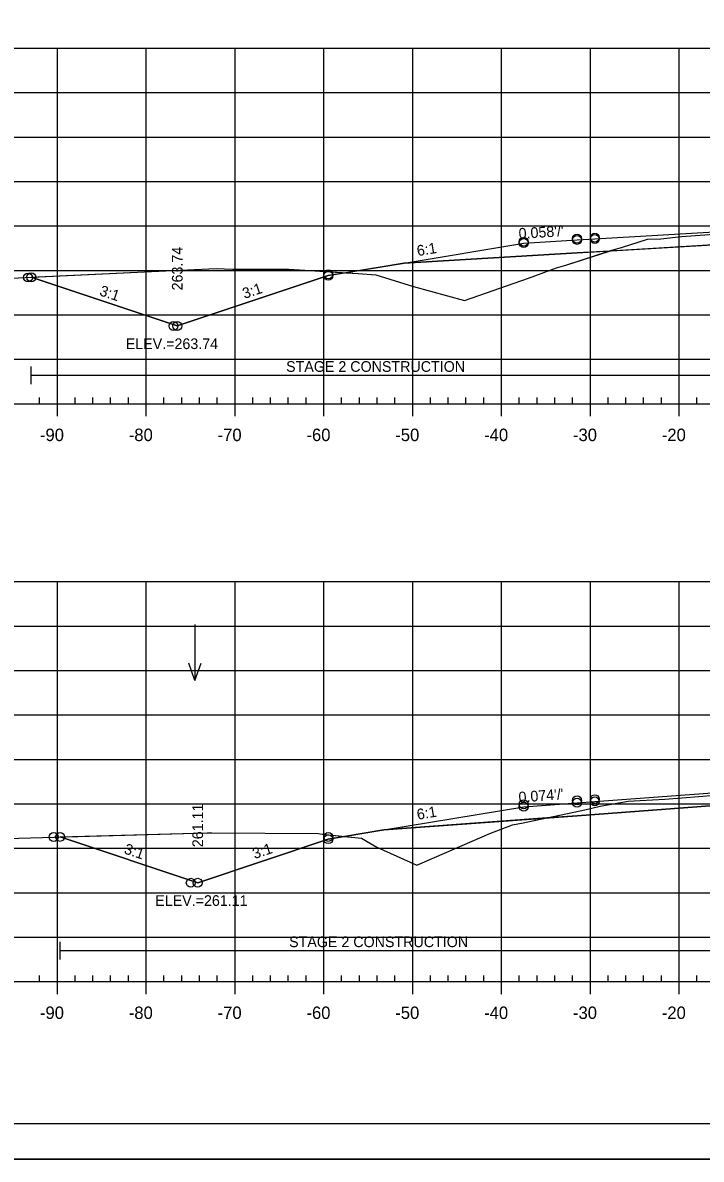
# Model space of a CAD drawing. Extents: x 1365647 to 1367999, y 387113 to 400173.
# Drawn here: x 1365800.2 to 1365876.6, y 399533 to 399660.8 of the extents above; entities that cross this region are included whole.
import ezdxf

# ---------------------------------------------------------------- set-up
doc = ezdxf.new("R2010")
doc.units = 0
for name, color, linetype in [('R_Alt Surface', 7, 'Continuous'), ('R_Axis', 7, 'Continuous'), ('R_Axis Annot', 7, 'Continuous'), ('R_Border', 7, 'Continuous'), ('R_Border Notes', 7, 'Continuous'), ('R_Contours', 7, 'Continuous'), ('R_Exist Surface', 7, 'Continuous'), ('R_Fin Surface', 7, 'Continuous'), ('R_Fin Surface Annot', 7, 'Continuous'), ('R_Grid', 7, 'Continuous'), ('R_No Plot', 7, 'Continuous'), ('R_Water', 7, 'Continuous'), ('R_Water Annot', 7, 'Continuous')]:
    doc.layers.add(name, color=color, linetype=linetype)

msp = doc.modelspace()

# ---------------------------------------------------------------- linework, layer by layer
at = {"layer": 'R_Alt Surface'}
for points in [[(1365843.12, 399633.81), (1365862.59, 399634.95), (1365879.78, 399635.95), (1365879.78, 399637.24), (1365894.09, 399638.07), (1365904.02, 399638.65), (1365904.02, 399637.36), (1365925.59, 399638.61), (1365944.75, 399638.23)], [(1365840.84, 399570.04), (1365862.59, 399571.64), (1365878.06, 399572.79), (1365878.06, 399574.07), (1365894.09, 399575.26), (1365902.54, 399575.88), (1365902.54, 399574.59), (1365925.59, 399576.29), (1365945.39, 399575.89)]]:
    msp.add_lwpolyline(points, dxfattribs=at)
at = {"layer": 'R_Axis'}
for p, q in [((1365749.09, 399617.98), (1366039.09, 399617.98)), ((1365802.09, 399617.98), (1365802.09, 399618.68)), ((1365804.09, 399616.58), (1365804.09, 399617.98)), ((1365806.09, 399617.98), (1365806.09, 399618.68)), ((1365808.09, 399617.98), (1365808.09, 399618.68)), ((1365810.09, 399617.98), (1365810.09, 399618.68)), ((1365812.09, 399617.98), (1365812.09, 399618.68)), ((1365814.09, 399616.58), (1365814.09, 399617.98)), ((1365816.09, 399617.98), (1365816.09, 399618.68)), ((1365818.09, 399617.98), (1365818.09, 399618.68)), ((1365820.09, 399617.98), (1365820.09, 399618.68)), ((1365822.09, 399617.98), (1365822.09, 399618.68)), ((1365824.09, 399616.58), (1365824.09, 399617.98)), ((1365826.09, 399617.98), (1365826.09, 399618.68)), ((1365828.09, 399617.98), (1365828.09, 399618.68)), ((1365830.09, 399617.98), (1365830.09, 399618.68)), ((1365832.09, 399617.98), (1365832.09, 399618.68)), ((1365834.09, 399616.58), (1365834.09, 399617.98)), ((1365836.09, 399617.98), (1365836.09, 399618.68)), ((1365838.09, 399617.98), (1365838.09, 399618.68)), ((1365840.09, 399617.98), (1365840.09, 399618.68)), ((1365842.09, 399617.98), (1365842.09, 399618.68)), ((1365844.09, 399616.58), (1365844.09, 399617.98)), ((1365846.09, 399617.98), (1365846.09, 399618.68)), ((1365848.09, 399617.98), (1365848.09, 399618.68)), ((1365850.09, 399617.98), (1365850.09, 399618.68)), ((1365852.09, 399617.98), (1365852.09, 399618.68)), ((1365854.09, 399616.58), (1365854.09, 399617.98)), ((1365856.09, 399617.98), (1365856.09, 399618.68)), ((1365858.09, 399617.98), (1365858.09, 399618.68)), ((1365860.09, 399617.98), (1365860.09, 399618.68)), ((1365862.09, 399617.98), (1365862.09, 399618.68)), ((1365864.09, 399616.58), (1365864.09, 399617.98)), ((1365866.09, 399617.98), (1365866.09, 399618.68)), ((1365868.09, 399617.98), (1365868.09, 399618.68)), ((1365870.09, 399617.98), (1365870.09, 399618.68)), ((1365872.09, 399617.98), (1365872.09, 399618.68)), ((1365874.09, 399616.58), (1365874.09, 399617.98)), ((1365876.09, 399617.98), (1365876.09, 399618.68)), ((1365749.09, 399552.98), (1366039.09, 399552.98)), ((1365802.09, 399552.98), (1365802.09, 399553.68)), ((1365804.09, 399551.58), (1365804.09, 399552.98)), ((1365806.09, 399552.98), (1365806.09, 399553.68)), ((1365808.09, 399552.98), (1365808.09, 399553.68)), ((1365810.09, 399552.98), (1365810.09, 399553.68)), ((1365812.09, 399552.98), (1365812.09, 399553.68)), ((1365814.09, 399551.58), (1365814.09, 399552.98)), ((1365816.09, 399552.98), (1365816.09, 399553.68)), ((1365818.09, 399552.98), (1365818.09, 399553.68)), ((1365820.09, 399552.98), (1365820.09, 399553.68)), ((1365822.09, 399552.98), (1365822.09, 399553.68)), ((1365824.09, 399551.58), (1365824.09, 399552.98)), ((1365826.09, 399552.98), (1365826.09, 399553.68)), ((1365828.09, 399552.98), (1365828.09, 399553.68)), ((1365830.09, 399552.98), (1365830.09, 399553.68)), ((1365832.09, 399552.98), (1365832.09, 399553.68)), ((1365834.09, 399551.58), (1365834.09, 399552.98)), ((1365836.09, 399552.98), (1365836.09, 399553.68)), ((1365838.09, 399552.98), (1365838.09, 399553.68)), ((1365840.09, 399552.98), (1365840.09, 399553.68)), ((1365842.09, 399552.98), (1365842.09, 399553.68)), ((1365844.09, 399551.58), (1365844.09, 399552.98)), ((1365846.09, 399552.98), (1365846.09, 399553.68)), ((1365848.09, 399552.98), (1365848.09, 399553.68)), ((1365850.09, 399552.98), (1365850.09, 399553.68)), ((1365852.09, 399552.98), (1365852.09, 399553.68)), ((1365854.09, 399551.58), (1365854.09, 399552.98)), ((1365856.09, 399552.98), (1365856.09, 399553.68)), ((1365858.09, 399552.98), (1365858.09, 399553.68)), ((1365860.09, 399552.98), (1365860.09, 399553.68)), ((1365862.09, 399552.98), (1365862.09, 399553.68)), ((1365864.09, 399551.58), (1365864.09, 399552.98)), ((1365866.09, 399552.98), (1365866.09, 399553.68)), ((1365868.09, 399552.98), (1365868.09, 399553.68)), ((1365870.09, 399552.98), (1365870.09, 399553.68)), ((1365872.09, 399552.98), (1365872.09, 399553.68)), ((1365874.09, 399551.58), (1365874.09, 399552.98)), ((1365876.09, 399552.98), (1365876.09, 399553.68))]:
    msp.add_line(p, q, dxfattribs=at)
at = {"layer": 'R_Border'}
msp.add_line((1366052.27, 399536.98), (1365736.09, 399536.98), dxfattribs=at)
at = {"layer": 'R_Contours'}
for points in [[(1365866.26, 399635.16), (1365866.51, 399635.24), (1365867.59, 399635.57), (1365870.51, 399636.49), (1365872.04, 399636.54), (1365874.34, 399636.78), (1365877.52, 399637), (1365879.78, 399637.15), (1365879.78, 399635.95)], [(1365836.55, 399632.72), (1365837.94, 399632.63), (1365839.95, 399632.49), (1365844.17, 399631.16), (1365849.93, 399629.58), (1365857.13, 399632.09), (1365860.29, 399633.27), (1365861.32, 399633.57), (1365866.26, 399635.16), (1365862.59, 399634.95), (1365843.12, 399633.81)], [(1365801.16, 399632.2), (1365814.69, 399632.86), (1365821.98, 399633.19), (1365823.84, 399633.12), (1365830.14, 399633.11), (1365836.55, 399632.72), (1365834.59, 399632.39), (1365817.59, 399626.73)], [(1365859.19, 399571.39), (1365863.47, 399572.3), (1365865.21, 399572.72), (1365868.35, 399573.27), (1365869.71, 399573.37), (1365872.46, 399573.52), (1365876.31, 399573.82), (1365878.06, 399573.96), (1365878.06, 399572.79), (1365862.59, 399571.64)], [(1365836.43, 399569.3), (1365838.33, 399569.1), (1365840.06, 399568.11), (1365844.57, 399566.09), (1365852.76, 399569.63), (1365855.33, 399570.62), (1365856.52, 399570.83), (1365859.19, 399571.39), (1365840.84, 399570.04)], [(1365804.4, 399569.26), (1365820.95, 399569.72), (1365821.48, 399569.72), (1365833.44, 399569.63), (1365833.95, 399569.57), (1365836.43, 399569.3), (1365834.59, 399569), (1365819.89, 399564.1)]]:
    msp.add_lwpolyline(points, close=True, dxfattribs=at)
at = {"layer": 'R_Exist Surface'}
for points in [[(1365749.09, 399630.18), (1365755.83, 399630.39), (1365770.36, 399630.83), (1365779.64, 399631.27), (1365796.48, 399631.98), (1365814.69, 399632.86), (1365821.98, 399633.19), (1365823.84, 399633.12), (1365830.14, 399633.11), (1365837.94, 399632.63), (1365839.95, 399632.49), (1365844.17, 399631.16), (1365849.93, 399629.58), (1365857.13, 399632.09), (1365860.29, 399633.27), (1365861.32, 399633.57), (1365866.51, 399635.24), (1365867.59, 399635.57), (1365870.51, 399636.49), (1365872.04, 399636.54), (1365874.34, 399636.78), (1365877.52, 399637)], [(1365749.09, 399567.37), (1365755.9, 399567.53), (1365768.48, 399567.81), (1365791.03, 399568.86), (1365793.06, 399568.95), (1365794.41, 399568.98), (1365820.95, 399569.72), (1365821.48, 399569.72), (1365833.44, 399569.63), (1365833.95, 399569.57), (1365838.33, 399569.1), (1365840.06, 399568.11), (1365844.57, 399566.09), (1365852.76, 399569.63), (1365855.33, 399570.62), (1365856.52, 399570.83), (1365863.47, 399572.3), (1365865.21, 399572.72), (1365868.35, 399573.27), (1365869.71, 399573.37), (1365872.46, 399573.52), (1365876.31, 399573.82), (1365878.06, 399573.96)]]:
    msp.add_lwpolyline(points, dxfattribs=at)
at = {"layer": 'R_Fin Surface'}
for points in [[(1365801.16, 399632.2), (1365817.59, 399626.73), (1365834.59, 399632.39), (1365843.12, 399633.81), (1365856.59, 399636.06), (1365862.59, 399636.41), (1365864.59, 399636.52), (1365894.09, 399638.24), (1365923.59, 399639.95), (1365925.59, 399640.07), (1365931.59, 399640.42), (1365944.75, 399638.23), (1365953.59, 399636.75), (1365962.69, 399633.72), (1366006.24, 399648.23)], [(1365804.4, 399569.26), (1365819.89, 399564.1), (1365834.59, 399569), (1365840.84, 399570.04), (1365856.59, 399572.66), (1365862.59, 399573.11), (1365864.59, 399573.25), (1365894.09, 399575.43), (1365923.59, 399577.6), (1365925.59, 399577.75), (1365931.59, 399578.19), (1365945.39, 399575.89), (1365953.59, 399574.52), (1365966.35, 399570.27), (1366004.31, 399582.92), (1366013.56, 399586.01)]]:
    msp.add_lwpolyline(points, dxfattribs=at)
at = {"layer": 'R_Grid'}
for p, q in [((1365749.09, 399657.98), (1366039.09, 399657.98)), ((1365804.09, 399617.98), (1365804.09, 399657.98)), ((1365814.09, 399617.98), (1365814.09, 399657.98)), ((1365824.09, 399617.98), (1365824.09, 399657.98)), ((1365834.09, 399617.98), (1365834.09, 399657.98)), ((1365844.09, 399617.98), (1365844.09, 399657.98)), ((1365854.09, 399617.98), (1365854.09, 399657.98)), ((1365864.09, 399617.98), (1365864.09, 399657.98)), ((1365874.09, 399617.98), (1365874.09, 399657.98)), ((1365749.09, 399652.98), (1366039.09, 399652.98)), ((1365749.09, 399647.98), (1366039.09, 399647.98)), ((1365749.09, 399642.98), (1366039.09, 399642.98)), ((1365749.09, 399637.98), (1366039.09, 399637.98)), ((1365749.09, 399632.98), (1366039.09, 399632.98)), ((1365749.09, 399627.98), (1366039.09, 399627.98)), ((1365749.09, 399622.98), (1366039.09, 399622.98)), ((1365749.09, 399617.98), (1366039.09, 399617.98)), ((1365749.09, 399597.98), (1366039.09, 399597.98)), ((1365804.09, 399552.98), (1365804.09, 399597.98)), ((1365814.09, 399552.98), (1365814.09, 399597.98)), ((1365824.09, 399552.98), (1365824.09, 399597.98)), ((1365834.09, 399552.98), (1365834.09, 399597.98)), ((1365844.09, 399552.98), (1365844.09, 399597.98)), ((1365854.09, 399552.98), (1365854.09, 399597.98)), ((1365864.09, 399552.98), (1365864.09, 399597.98)), ((1365874.09, 399552.98), (1365874.09, 399597.98)), ((1365749.09, 399592.98), (1366039.09, 399592.98)), ((1365749.09, 399587.98), (1366039.09, 399587.98)), ((1365749.09, 399582.98), (1366039.09, 399582.98)), ((1365749.09, 399577.98), (1366039.09, 399577.98)), ((1365749.09, 399572.98), (1366039.09, 399572.98)), ((1365749.09, 399567.98), (1366039.09, 399567.98)), ((1365749.09, 399562.98), (1366039.09, 399562.98)), ((1365749.09, 399557.98), (1366039.09, 399557.98)), ((1365749.09, 399552.98), (1366039.09, 399552.98))]:
    msp.add_line(p, q, dxfattribs=at)
at = {"layer": 'R_No Plot'}
msp.add_line((1365723.69, 399533), (1366057.03, 399533), dxfattribs=at)
msp.add_lwpolyline([(1365723.69, 399746.34), (1366057.03, 399746.34), (1366057.03, 399533), (1365723.69, 399533)], close=True, dxfattribs=at)
for centre in [(1365862.59, 399636.55), (1365864.59, 399636.67), (1365864.59, 399636.52), (1365864.59, 399636.52), (1365856.59, 399636.2), (1365856.59, 399636.06), (1365856.59, 399636.06), (1365862.59, 399636.41), (1365862.59, 399636.41), (1365800.79, 399632.18), (1365801.16, 399632.2), (1365801.16, 399632.2), (1365834.59, 399632.53), (1365834.59, 399632.39), (1365834.59, 399632.39), (1365817.16, 399626.73), (1365817.59, 399626.73), (1365817.59, 399626.73), (1365856.59, 399572.92), (1365856.59, 399572.66), (1365856.59, 399572.66), (1365862.59, 399573.37), (1365862.59, 399573.11), (1365862.59, 399573.1), (1365864.59, 399573.51), (1365864.59, 399573.25), (1365864.59, 399573.25), (1365803.68, 399569.24), (1365804.4, 399569.26), (1365804.4, 399569.26), (1365834.59, 399569.26), (1365834.59, 399569), (1365834.59, 399569), (1365819.11, 399564.1), (1365819.89, 399564.1), (1365819.89, 399564.1)]:
    msp.add_circle(centre, 0.5, dxfattribs=at)
at = {"layer": 'R_Water'}
for p, q in [((1365801.16, 399620.18), (1365801.16, 399622.18)), ((1365801.16, 399621.18), (1365879.78, 399621.18)), ((1365804.4, 399555.47), (1365804.4, 399557.47)), ((1365804.4, 399556.47), (1365878.06, 399556.47))]:
    msp.add_line(p, q, dxfattribs=at)
at = {"layer": 'R_Water Annot'}
for p, q in [((1365819.58, 399593.15), (1365819.58, 399586.87)), ((1365819.58, 399586.87), (1365818.88, 399588.79)), ((1365819.58, 399586.87), (1365820.28, 399588.79))]:
    msp.add_line(p, q, dxfattribs=at)

# ---------------------------------------------------------------- texts
at = {"layer": 'R_Axis Annot'}
for s, p in [('-90', (1365802.13, 399613.78)), ('-80', (1365812.13, 399613.78)), ('-70', (1365822.13, 399613.78)), ('-60', (1365832.13, 399613.78)), ('-50', (1365842.13, 399613.78)), ('-40', (1365852.13, 399613.78)), ('-30', (1365862.13, 399613.78)), ('-20', (1365872.13, 399613.78)), ('-90', (1365802.13, 399548.78)), ('-80', (1365812.13, 399548.78)), ('-70', (1365822.13, 399548.78)), ('-60', (1365832.13, 399548.78)), ('-50', (1365842.13, 399548.78)), ('-40', (1365852.13, 399548.78)), ('-30', (1365862.13, 399548.78)), ('-20', (1365872.13, 399548.78))]:
    msp.add_text(s, height=1.4, dxfattribs=at).set_placement(p)
at = {"layer": 'R_Border Notes'}
for s, p in [('ELEV.=263.74', (1365811.79, 399624.13)), ('ELEV.=261.11', (1365815.11, 399561.5))]:
    msp.add_text(s, height=1.2, dxfattribs=at).set_placement(p)
at = {"layer": 'R_Fin Surface Annot'}
for s, rotation, p in [("0.058'/'", 3.3277, (1365856.05, 399636.53)), ('6:1', 9.4623, (1365844.66, 399634.58)), ('263.74', 90, (1365818.19, 399630.73)), ('3:1', 341.5651, (1365808.75, 399630.2)), ('3:1', 18.4349, (1365825.15, 399629.77)), ("0.074'/'", 4.2151, (1365856.05, 399573.12)), ('261.11', 90, (1365820.49, 399568.1)), ('6:1', 9.4623, (1365844.66, 399571.18)), ('3:1', 341.5651, (1365811.52, 399567.42)), ('3:1', 18.4349, (1365826.29, 399566.76))]:
    msp.add_text(s, height=1.2, rotation=rotation, dxfattribs=at).set_placement(p)
at = {"layer": 'R_Water'}
for p in [(1365829.84, 399621.57), (1365830.18, 399556.86)]:
    msp.add_text('STAGE 2 CONSTRUCTION', height=1.2, dxfattribs=at).set_placement(p)

doc.saveas('drawing.dxf')
